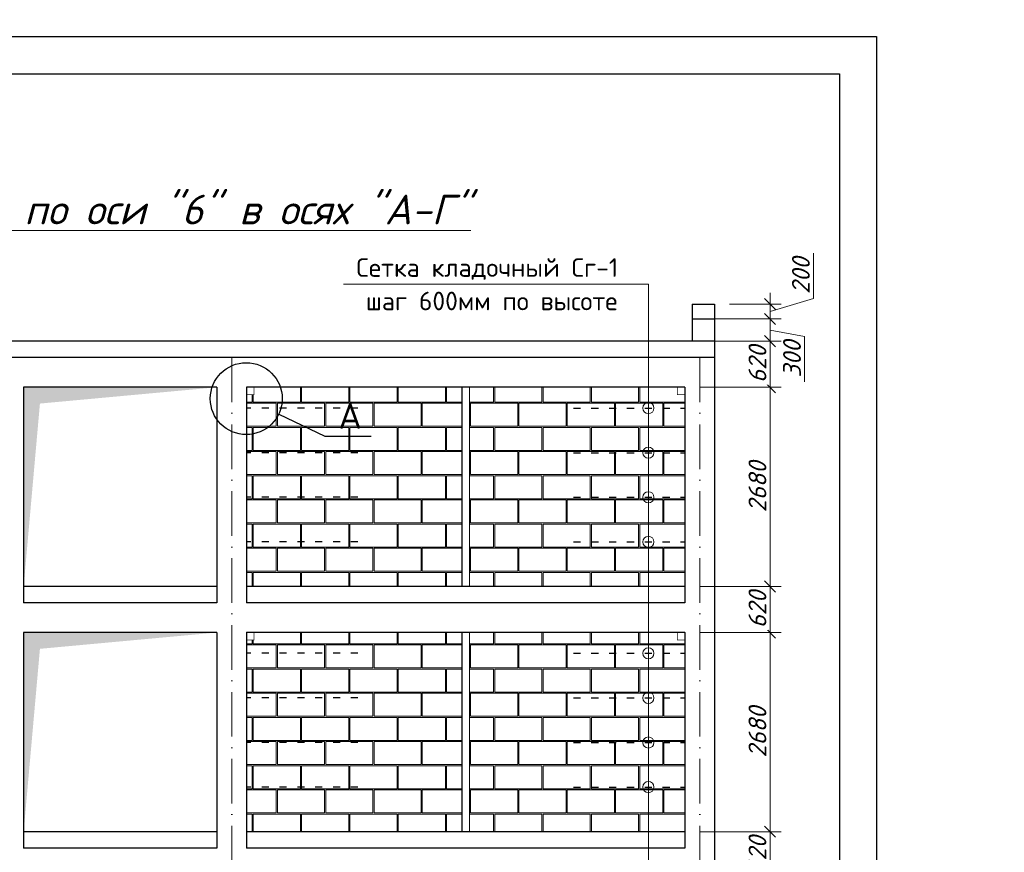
# Model space of a CAD drawing. Header units: millimetres. Extents: x 363306 to 7757304, y 1022887 to 1207196.
# Tile 290 of 656: x 1311172 to 1324425, y 1077703 to 1088906. Entities that reach past the tile are written whole.
import ezdxf

# ---------------------------------------------------------------- set-up
doc = ezdxf.new("R2010")
doc.units = ezdxf.units.MM
doc.linetypes.add('ACAD_ISO03W100', pattern=[30, 12, -18])
doc.linetypes.add('ACAD_ISO10W100', pattern=[18, 12, -3, 0, -3])
doc.layers.add('.', color=7, linetype='Continuous', lineweight=15)
doc.layers.add('0 @ 100', color=7, linetype='Continuous')
doc.layers.add('O3SAD', color=1, linetype='Continuous')
doc.styles.add('Arial', font='arial.ttf')
doc.styles.add('iso', font='isocpeur.TTF')
doc.styles.get("Standard").update_dxf_attribs({"font": 'isocpeui.ttf'})
doc.styles.add('ГОСТ 2.304', font='isocpeui.ttf')
doc.dimstyles.new('Санжар', dxfattribs={"dimtxt": 240, "dimasz": 200, "dimexe": 200, "dimexo": 200, "dimgap": 50, "dimtad": 1, "dimdec": 0, "dimtxsty": 'Standard', "dimblk": 'OBLIQUE', "dimcen": 2.5, "dimdle": 200, "dimclrd": 152, "dimclre": 152, "dimclrt": 152, "dimadec": 0, "dimazin": 0, "dimtfac": 1, "dimtdec": 0, "dimtmove": 0, "dimatfit": 3, "dimldrblk": 'OBLIQUE', "dimfxl": 0, "dimlwd": 0, "dimlwe": 0, "dimarcsym": 0})

# ---------------------------------------------------------------- blocks, each defined once
blk = doc.blocks.new('_Oblique')
at = {"color": 0, "linetype": 'ByBlock', "lineweight": -2}
blk.add_line((-0.5, -0.5), (0.5, 0.5), dxfattribs=at)
blk = doc.blocks.new('*D1126')
at = {"lineweight": 0, "transparency": 16777216}
for p, q in [((1321272, 1077210), (1321272, 1078130)), ((1320325, 1077980), (1321422, 1077980)), ((1320325, 1077360), (1321422, 1077360))]:
    blk.add_line(p, q, dxfattribs=at)
at = {"layer": 'Defpoints', "color": 0, "lineweight": 25, "transparency": 16777216}
for p in [(1320125, 1077980), (1321272, 1077980), (1320125, 1077360)]:
    blk.add_point(p, dxfattribs=at)
at = {"lineweight": 0, "transparency": 16777216, "xscale": 150, "yscale": 150, "zscale": 150}
for p, rotation in [((1321272, 1077980), 90), ((1321272, 1077360), 270)]:
    blk.add_blockref('_Oblique', p, dxfattribs=dict(at, rotation=rotation))
at = {"lineweight": 0, "transparency": 16777216, "insert": (1321102, 1077670), "char_height": 240, "attachment_point": 5, "rotation": 90, "bg_fill": 3, "box_fill_scale": 1.1, "bg_fill_color": 256, "bg_fill_true_color": 13158600, "bg_fill_transparency": 0}
blk.add_mtext('620', dxfattribs=at)
blk = doc.blocks.new('*D1127')
at = {"lineweight": 0, "transparency": 16777216}
for p, q in [((1321272, 1077830), (1321272, 1080810)), ((1320325, 1080660), (1321422, 1080660)), ((1320325, 1077980), (1321422, 1077980))]:
    blk.add_line(p, q, dxfattribs=at)
at = {"layer": 'Defpoints', "color": 0, "lineweight": 25, "transparency": 16777216}
for p in [(1320125, 1080660), (1321272, 1080660), (1320125, 1077980)]:
    blk.add_point(p, dxfattribs=at)
at = {"lineweight": 0, "transparency": 16777216, "xscale": 150, "yscale": 150, "zscale": 150}
for p, rotation in [((1321272, 1080660), 90), ((1321272, 1077980), 270)]:
    blk.add_blockref('_Oblique', p, dxfattribs=dict(at, rotation=rotation))
at = {"lineweight": 0, "transparency": 16777216, "insert": (1321102, 1079320), "char_height": 240, "attachment_point": 5, "rotation": 90, "bg_fill": 3, "box_fill_scale": 1.1, "bg_fill_color": 256, "bg_fill_true_color": 13158600, "bg_fill_transparency": 0}
blk.add_mtext('2680', dxfattribs=at)
blk = doc.blocks.new('*D1128')
at = {"lineweight": 0, "transparency": 16777216}
for p, q in [((1321272, 1080510), (1321272, 1081430)), ((1320325, 1081280), (1321422, 1081280)), ((1320325, 1080660), (1321422, 1080660))]:
    blk.add_line(p, q, dxfattribs=at)
at = {"layer": 'Defpoints', "color": 0, "lineweight": 25, "transparency": 16777216}
for p in [(1320125, 1081280), (1321272, 1081280), (1320125, 1080660)]:
    blk.add_point(p, dxfattribs=at)
at = {"lineweight": 0, "transparency": 16777216, "xscale": 150, "yscale": 150, "zscale": 150}
for p, rotation in [((1321272, 1081280), 90), ((1321272, 1080660), 270)]:
    blk.add_blockref('_Oblique', p, dxfattribs=dict(at, rotation=rotation))
at = {"lineweight": 0, "transparency": 16777216, "insert": (1321102, 1080970), "char_height": 240, "attachment_point": 5, "rotation": 90, "bg_fill": 3, "box_fill_scale": 1.1, "bg_fill_color": 256, "bg_fill_true_color": 13158600, "bg_fill_transparency": 0}
blk.add_mtext('620', dxfattribs=at)
blk = doc.blocks.new('*D1129')
at = {"lineweight": 0, "transparency": 16777216}
for p, q in [((1321272, 1081430), (1321272, 1080510)), ((1320325, 1081280), (1321422, 1081280)), ((1320325, 1080660), (1321422, 1080660))]:
    blk.add_line(p, q, dxfattribs=at)
at = {"layer": 'Defpoints', "color": 0, "lineweight": 25, "transparency": 16777216}
for p in [(1320125, 1081280), (1320125, 1080660), (1321272, 1080660)]:
    blk.add_point(p, dxfattribs=at)
at = {"lineweight": 0, "transparency": 16777216, "xscale": 150, "yscale": 150, "zscale": 150}
for p, rotation in [((1321272, 1081280), 90), ((1321272, 1080660), 270)]:
    blk.add_blockref('_Oblique', p, dxfattribs=dict(at, rotation=rotation))
at = {"lineweight": 0, "transparency": 16777216, "insert": (1321102, 1080970), "char_height": 240, "attachment_point": 5, "rotation": 90, "bg_fill": 3, "box_fill_scale": 1.1, "bg_fill_color": 256, "bg_fill_true_color": 13158600, "bg_fill_transparency": 0}
blk.add_mtext('620', dxfattribs=at)
blk = doc.blocks.new('*D1130')
at = {"lineweight": 0, "transparency": 16777216}
for p, q in [((1321272, 1080510), (1321272, 1081430)), ((1320325, 1081280), (1321422, 1081280)), ((1320325, 1080660), (1321422, 1080660))]:
    blk.add_line(p, q, dxfattribs=at)
at = {"layer": 'Defpoints', "color": 0, "lineweight": 25, "transparency": 16777216}
for p in [(1320125, 1081280), (1321272, 1081280), (1320125, 1080660)]:
    blk.add_point(p, dxfattribs=at)
at = {"lineweight": 0, "transparency": 16777216, "xscale": 150, "yscale": 150, "zscale": 150}
for p, rotation in [((1321272, 1081280), 90), ((1321272, 1080660), 270)]:
    blk.add_blockref('_Oblique', p, dxfattribs=dict(at, rotation=rotation))
at = {"lineweight": 0, "transparency": 16777216, "insert": (1321102, 1080970), "char_height": 240, "attachment_point": 5, "rotation": 90, "bg_fill": 3, "box_fill_scale": 1.1, "bg_fill_color": 256, "bg_fill_true_color": 13158600, "bg_fill_transparency": 0}
blk.add_mtext('620', dxfattribs=at)
blk = doc.blocks.new('*D1131')
at = {"lineweight": 0, "transparency": 16777216}
for p, q in [((1321272, 1081130), (1321272, 1084110)), ((1320325, 1083960), (1321422, 1083960)), ((1320325, 1081280), (1321422, 1081280))]:
    blk.add_line(p, q, dxfattribs=at)
at = {"layer": 'Defpoints', "color": 0, "lineweight": 25, "transparency": 16777216}
for p in [(1320125, 1083960), (1321272, 1083960), (1320125, 1081280)]:
    blk.add_point(p, dxfattribs=at)
at = {"lineweight": 0, "transparency": 16777216, "xscale": 150, "yscale": 150, "zscale": 150}
for p, rotation in [((1321272, 1083960), 90), ((1321272, 1081280), 270)]:
    blk.add_blockref('_Oblique', p, dxfattribs=dict(at, rotation=rotation))
at = {"lineweight": 0, "transparency": 16777216, "insert": (1321102, 1082620), "char_height": 240, "attachment_point": 5, "rotation": 90, "bg_fill": 3, "box_fill_scale": 1.1, "bg_fill_color": 256, "bg_fill_true_color": 13158600, "bg_fill_transparency": 0}
blk.add_mtext('2680', dxfattribs=at)
blk = doc.blocks.new('*D1132')
at = {"lineweight": 0, "transparency": 16777216}
for p, q in [((1321272, 1083810), (1321272, 1084730)), ((1320425, 1084580), (1321422, 1084580)), ((1320325, 1083960), (1321422, 1083960))]:
    blk.add_line(p, q, dxfattribs=at)
at = {"layer": 'Defpoints', "color": 0, "lineweight": 25, "transparency": 16777216}
for p in [(1320225, 1084580), (1321272, 1084580), (1320125, 1083960)]:
    blk.add_point(p, dxfattribs=at)
at = {"lineweight": 0, "transparency": 16777216, "xscale": 150, "yscale": 150, "zscale": 150}
for p, rotation in [((1321272, 1084580), 90), ((1321272, 1083960), 270)]:
    blk.add_blockref('_Oblique', p, dxfattribs=dict(at, rotation=rotation))
at = {"lineweight": 0, "transparency": 16777216, "insert": (1321102, 1084270), "char_height": 240, "attachment_point": 5, "rotation": 90, "bg_fill": 3, "box_fill_scale": 1.1, "bg_fill_color": 256, "bg_fill_true_color": 13158600, "bg_fill_transparency": 0}
blk.add_mtext('620', dxfattribs=at)
blk = doc.blocks.new('*D1133')
at = {"lineweight": 0, "transparency": 16777216}
for p, q in [((1321272, 1084430), (1321272, 1085030)), ((1320425, 1084880), (1321422, 1084880)), ((1321272, 1084730), (1321737, 1084644)), ((1320425, 1084580), (1321422, 1084580)), ((1321737, 1084644), (1321737, 1084034))]:
    blk.add_line(p, q, dxfattribs=at)
at = {"layer": 'Defpoints', "color": 0, "lineweight": 25, "transparency": 16777216}
for p in [(1320225, 1084880), (1321272, 1084880), (1320225, 1084580)]:
    blk.add_point(p, dxfattribs=at)
at = {"lineweight": 0, "transparency": 16777216, "xscale": 150, "yscale": 150, "zscale": 150, "rotation": 90}
blk.add_blockref('_Oblique', (1321272, 1084880), dxfattribs=at)
at = {"lineweight": 0, "transparency": 16777216, "insert": (1321567, 1084339), "char_height": 240, "attachment_point": 5, "rotation": 90, "bg_fill": 3, "box_fill_scale": 1.1, "bg_fill_color": 256, "bg_fill_true_color": 13158600, "bg_fill_transparency": 0}
blk.add_mtext('300', dxfattribs=at)
at = {"lineweight": 0, "transparency": 16777216, "xscale": 150, "yscale": 150, "zscale": 150, "rotation": 270}
blk.add_blockref('_Oblique', (1321272, 1084580), dxfattribs=at)
blk = doc.blocks.new('*D1134')
at = {"lineweight": 0, "transparency": 16777216}
for p, q in [((1321857, 1085156), (1321857, 1085766)), ((1321272, 1084730), (1321272, 1085230)), ((1320725, 1085080), (1321422, 1085080)), ((1321272, 1084980), (1321857, 1085156)), ((1320425, 1084880), (1321422, 1084880))]:
    blk.add_line(p, q, dxfattribs=at)
at = {"layer": 'Defpoints', "color": 0, "lineweight": 25, "transparency": 16777216}
for p in [(1320525, 1085080), (1321272, 1085080), (1320225, 1084880)]:
    blk.add_point(p, dxfattribs=at)
at = {"lineweight": 0, "transparency": 16777216, "xscale": 150, "yscale": 150, "zscale": 150}
for p, rotation in [((1321272, 1085080), 90), ((1321272, 1084880), 270)]:
    blk.add_blockref('_Oblique', p, dxfattribs=dict(at, rotation=rotation))
at = {"lineweight": 0, "transparency": 16777216, "insert": (1321687, 1085461), "char_height": 240, "attachment_point": 5, "rotation": 90, "bg_fill": 3, "box_fill_scale": 1.1, "bg_fill_color": 256, "bg_fill_true_color": 13158600, "bg_fill_transparency": 0}
blk.add_mtext('200', dxfattribs=at)

msp = doc.modelspace()

# ---------------------------------------------------------------- hatches: boundary and pattern name
at = {"layer": '.', "lineweight": 0, "true_color": 0xcd6928}
h = msp.add_hatch(dxfattribs=at)
h.set_pattern_fill('AR-B816C', color=32, scale=1.6)
h.set_pattern_definition([(0, (158838.7, -14185.22), (325.12, 325.12), [635, -15.24]), (0, (158513.57, -14169.98), (325.12, 325.12), [635, -15.24]), (90, (158838.7, -14185.22), (-325.12, 325.12), [-340.36, 309.88]), (90, (158823.45, -14185.22), (-325.12, 325.12), [-340.36, 309.88])])
h.paths.add_polyline_path([(1320124.9, 1077260.253), (1320024.9, 1077260.253), (1320024.9, 1077360.253), (1317224.9, 1077360.253), (1317224.9, 1074760.253), (1320124.9, 1074760.253)])
h.paths.add_polyline_path([(1317124.9, 1077360.253), (1314324.9, 1077360.253), (1314324.9, 1077260.253), (1314224.9, 1077260.253), (1314224.9, 1074760.253), (1317124.9, 1074760.253)])
h.paths.add_polyline_path([(1317124.9, 1080660.253), (1314324.9, 1080660.253), (1314324.9, 1080560.253), (1314224.9, 1080560.253), (1314224.9, 1077980.253), (1317124.9, 1077980.253)])
h.paths.add_polyline_path([(1320124.9, 1080560.253), (1320024.9, 1080560.253), (1320024.9, 1080660.253), (1317224.9, 1080660.253), (1317224.9, 1077980.253), (1320124.9, 1077980.253)])
h.paths.add_polyline_path([(1320124.9, 1083860.253), (1320024.9, 1083860.253), (1320024.9, 1083960.253), (1317224.9, 1083960.253), (1317224.9, 1081280.253), (1320124.9, 1081280.253)])
h.paths.add_polyline_path([(1317124.9, 1083960.253), (1314324.9, 1083960.253), (1314324.9, 1083860.253), (1314224.9, 1083860.253), (1314224.9, 1081280.253), (1317124.9, 1081280.253)])

# ---------------------------------------------------------------- linework, layer by layer
at = {"color": 18, "lineweight": 30, "true_color": 0x000000}
for p, q in [((1320224.9, 1085080.253), (1320524.9, 1085080.253)), ((1320224.9, 1085080.253), (1320224.9, 1084580.253)), ((1320224.9, 1084880.253), (1320524.9, 1084880.253))]:
    msp.add_line(p, q, dxfattribs=at)
at = {"lineweight": 30, "ltscale": 100}
for p, q in [((1320524.9, 1085080.253), (1320524.9, 1074760.253)), ((1320524.9, 1084580.253), (1304524.9, 1084580.253)), ((1320524.9, 1084360.253), (1304524.9, 1084360.253)), ((1311224.9, 1083960.253), (1311224.9, 1081060.253)), ((1313824.9, 1083960.253), (1311224.9, 1083960.253)), ((1313824.9, 1083960.253), (1313824.9, 1081060.253)), ((1314224.9, 1083960.253), (1314224.9, 1081060.253)), ((1320124.9, 1083960.253), (1314224.9, 1083960.253)), ((1320124.9, 1083960.253), (1320124.9, 1081060.253)), ((1313824.9, 1081280.253), (1311224.9, 1081280.253)), ((1320124.9, 1081280.253), (1314224.9, 1081280.253)), ((1313824.9, 1081060.253), (1311224.9, 1081060.253)), ((1320124.9, 1081060.253), (1314224.9, 1081060.253)), ((1311224.9, 1080660.253), (1311224.9, 1077760.253)), ((1313824.9, 1080660.253), (1311224.9, 1080660.253)), ((1313824.9, 1080660.253), (1313824.9, 1077760.253)), ((1314224.9, 1080660.253), (1314224.9, 1077760.253)), ((1320124.9, 1080660.253), (1314224.9, 1080660.253)), ((1320124.9, 1080660.253), (1320124.9, 1077760.253)), ((1313824.9, 1077980.253), (1311224.9, 1077980.253)), ((1320124.9, 1077980.253), (1314224.9, 1077980.253)), ((1313824.9, 1077760.253), (1311224.9, 1077760.253)), ((1320124.9, 1077760.253), (1314224.9, 1077760.253))]:
    msp.add_line(p, q, dxfattribs=at)
at = {"color": 1, "linetype": 'ACAD_ISO10W100', "lineweight": 9, "ltscale": 50}
for p, q in [((1314024.9, 1084360.253), (1314024.9, 1072965.238)), ((1320324.9, 1084360.253), (1320324.9, 1072965.238))]:
    msp.add_line(p, q, dxfattribs=at)
at = {"color": 5, "linetype": 'ACAD_ISO03W100', "lineweight": 30, "ltscale": 8}
for p, q in [((1315724.9, 1083680.253), (1314224.9, 1083680.253)), ((1318624.9, 1083680.253), (1320124.9, 1083680.253)), ((1315724.9, 1083080.253), (1314224.9, 1083080.253)), ((1318624.9, 1083080.253), (1320124.9, 1083080.253)), ((1315724.9, 1082480.253), (1314224.9, 1082480.253)), ((1318624.9, 1082480.253), (1320124.9, 1082480.253)), ((1315724.9, 1081880.253), (1314224.9, 1081880.253)), ((1318624.9, 1081880.253), (1320124.9, 1081880.253)), ((1315724.9, 1080380.253), (1314224.9, 1080380.253)), ((1318624.9, 1080380.253), (1320124.9, 1080380.253)), ((1315724.9, 1079780.253), (1314224.9, 1079780.253)), ((1318624.9, 1079780.253), (1320124.9, 1079780.253)), ((1315724.9, 1079180.253), (1314224.9, 1079180.253)), ((1318624.9, 1079180.253), (1320124.9, 1079180.253)), ((1315724.9, 1078580.253), (1314224.9, 1078580.253)), ((1318624.9, 1078580.253), (1320124.9, 1078580.253))]:
    msp.add_line(p, q, dxfattribs=at)
at = {"color": 1, "lineweight": 0, "ltscale": 100}
for points in [[(1319634.321, 1085346.056), (1315528.828, 1085346.056)], [(1319634.321, 1075360.253), (1319634.321, 1085346.056)]]:
    msp.add_lwpolyline(points, dxfattribs=at)
at = {"color": 116, "lineweight": 18, "true_color": 0x136734, "const_width": 10}
for points in [[(1314224.9, 1083960.253), (1314324.9, 1083960.253), (1314324.9, 1083860.253), (1314224.9, 1083860.253)], [(1320124.9, 1083960.253), (1320024.9, 1083960.253), (1320024.9, 1083860.253), (1320124.9, 1083860.253)], [(1314224.9, 1080660.253), (1314324.9, 1080660.253), (1314324.9, 1080560.253), (1314224.9, 1080560.253)], [(1320124.9, 1080660.253), (1320024.9, 1080660.253), (1320024.9, 1080560.253), (1320124.9, 1080560.253)]]:
    msp.add_lwpolyline(points, close=True, dxfattribs=at)
at = {"color": 6, "lineweight": 0, "const_width": 15}
for points in [[(1317124.9, 1083960.253), (1317224.9, 1083960.253), (1317224.9, 1081280.253), (1317124.9, 1081280.253)], [(1317124.9, 1080660.253), (1317224.9, 1080660.253), (1317224.9, 1077980.253), (1317124.9, 1077980.253)]]:
    msp.add_lwpolyline(points, close=True, dxfattribs=at)
at = {"lineweight": 25, "ltscale": 100, "elevation": 0}
for points in [[(1314657.567, 1083598.174), (1315277.009, 1083301.78)], [(1315277.009, 1083301.78), (1315903.145, 1083301.78)]]:
    msp.add_lwpolyline(points, dxfattribs=at)
at = {"lineweight": 25, "ltscale": 100}
msp.add_circle((1314221.15, 1083806.993, 0), 483.803, dxfattribs=at)
at = {"color": 1, "lineweight": 0, "ltscale": 100}
for centre in [(1319634.321, 1083680.253), (1319634.321, 1083680.253), (1319634.321, 1083080.253), (1319634.321, 1083080.253), (1319634.321, 1082480.253), (1319634.321, 1082480.253), (1319634.321, 1081880.253), (1319634.321, 1081880.253), (1319634.321, 1080380.253), (1319634.321, 1080380.253), (1319634.321, 1079780.253), (1319634.321, 1079780.253), (1319634.321, 1079180.253), (1319634.321, 1079180.253), (1319634.321, 1078580.253), (1319634.321, 1078580.253)]:
    msp.add_circle(centre, 75, dxfattribs=at)
at = {"color": 18, "lineweight": 30, "true_color": 0x000000}
for points in [[(1311224.9, 1081280.253), (1311224.9, 1083960.253), (1311444.103, 1083741.05), (1313824.9, 1083960.253)], [(1311224.9, 1077980.253), (1311224.9, 1080660.253), (1311444.103, 1080441.05), (1313824.9, 1080660.253)]]:
    msp.add_solid(points, dxfattribs=at)

# ---------------------------------------------------------------- texts
at = {"color": 116, "lineweight": 0, "true_color": 0x136734, "insert": (883892.483, 1087785.858), "char_height": 500, "width": 18765.00851, "attachment_point": 1, "style": 'Arial'}
msp.add_mtext('\\pi1602.2;{\\fISOCPEUR|b0|i1|c204|p34;\\L\\C256;\\c0;План ленточного фундамента для перегородки }', dxfattribs=at)
at = {"lineweight": 9, "char_height": 400, "width": 9717.00309, "attachment_point": 1, "style": 'iso'}
for s, insert in [('\\pi1764.372;Примерных вид для\\P\\pi488.236;стена монтажа (Газоблок)', (1134531.899, 1087474.922, 0)), ('\\pi1764.372;Примерных вид для\\P\\pi488.236;стена монтажа (Газоблок)', (1179462.79, 1087508.085, 0)), ('\\pi1764.372;Примерных вид для\\P\\pi488.236;стена монтажа (Газоблок)', (1224462.79, 1087508.085, 0)), ('\\pi1764.372;Примерных вид для\\P\\pi488.236;стена монтажа (Газоблок)', (1269531.899, 1087474.922, 0)), ('\\pi1764.372;{\\fISOCPEUR|b0|i1|c204|p34;Примерных вид для\\P\\pi488.236;стена монтажа (Газоблок)}', (954613.151, 1083015.009)), ('\\pi1764.372;{\\fISOCPEUR|b0|i1|c204|p34;Примерных вид для\\P\\pi488.236;стена монтажа (Газоблок)}', (999613.151, 1083015.009)), ('\\pi1764.372;{\\fISOCPEUR|b0|i1|c204|p34;Примерных вид для\\P\\pi488.236;стена монтажа (Газоблок)}', (1044613.151, 1083015.009))]:
    msp.add_mtext(s, dxfattribs=dict(at, insert=insert))
at = {"color": 18, "lineweight": 0, "true_color": 0x000000, "insert": (1307168.041, 1086551.841), "char_height": 400, "width": 15937.26427, "attachment_point": 1}
msp.add_mtext('{\\LРазвертка стен по оси "6" в осях "A-Г"}', dxfattribs=at)
at = {"lineweight": 0, "ltscale": 100, "char_height": 250, "attachment_point": 1}
for s, insert, width in [('\\fISOCPEUR|b0|i0|c0|p34;\\W1.0000000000;\\T1.0000000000;\\o\\lСетка кладочный Сг-1 ', (1315703.828, 1085696.056), 3625), ('\\fISOCPEUR|b0|i0|c0|p34;\\W1.0000000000;\\T1.0000000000;\\o\\lшаг 600мм по высоте', (1315830.533, 1085246.056), 3525)]:
    msp.add_mtext(s, dxfattribs=dict(at, insert=insert, width=width))
at = {"lineweight": 25, "ltscale": 100, "insert": (1315462.009, 1083751.78, 0), "char_height": 350, "width": 455, "attachment_point": 1}
msp.add_mtext('\\fISOCPEUR|b0|i0|c0|p34;\\W1.0000000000;\\T1.0000000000;\\o\\lА', dxfattribs=at)
at = {"layer": '0 @ 100', "color": 7, "insert": (761996.908, 1075986.433), "char_height": 318.940213, "width": 19697.5359, "attachment_point": 4, "style": 'ГОСТ 2.304'}
msp.add_mtext('\\pi5457.36288;{\\fISOCPEUR|b1|i1|c204|p34;Характеристика участка строительства:\\P\\pi0;\\P}Расчетная зимняя температура воздух 15 °С.\\PСкоростной напор ветра   - 38кг/м2.\\PВес снегового покрова    - 50кг/м2.\\PКлассификация зданий по функциональной пожарной опасности - Ф 4.1 \\PКоэффициент надежности по назначению - 0.95\\P\\P^IПроектом разработано подъёмник для мало мобильных граждан населения грузоподъемностью 250 кг. скоростью 0,25 см/с. Двери шахт подъёмника противопожарные с пределом огнестойкости El 30. Подъёмники оборудованы кабинами габаритами 1500х1500 мм, ширина дверей кабины обеспечивает проезд инвалидной коляски. Для экстренных случаев подъёмник оснащен дополнительным аккумулятором и механическим спуском для безопасного спуска пассажира в нулевую отметку. Так же в дверях подъёмника установлены замки датчики которые открываются с ключевыми картами, чтобы открыть двери подъёмника.\\P^IС внешней и внутренней стороны наружных стен предусмотрено обшивка из аквапанелей толщиной 12,5мм с утеплением из минераловатной ваты на кварцевой основе, А =0,040 Вт/мС, толщиной 100мм. (по теплотехническому расчету). Наружная отделка из органическое стекло.\\P^IПодрядчик обязан предоставить заказчику сертификаты соответствия и пожарной безопасности на фасадную систему и все применяемые в данной системе материалы и изделия.\\PКонструкции, изделия и материалы применены по действующим стандартам, ТУ, сертификатам. На путях эвакуации используются отделочные материалы, соответствующие требованиям п. 5.25 ШНК 2.01.02-04.\\PОтделка стен с внутренней стороны окраска водоэмульсионными красками светлых тонов. Во внутренней и наружной отделке использованы современные отделочные материалы используемые на территории Республики Узбекистан.\\P^IКрыша - скатная из металлических профилированных листов с полимерными покрытиями с обеих сторон толщ.0,55мм по металлическим конструкциям.\\P^IПо периметру наружных стен устраивается бетонная отмостка. Бетон кл.В 7,5 шириной 1000 мм, толщиной 50 мм по гравийному основанию толщиной 100 мм -150 мм.\\P^IВсе строительно-монтажные работы вести согласно указаний соответствующих строительных норм и проекта производства работ (П.П.Р.) на основании ШНК 3.01.01 - 03 и КМК 3.01.02 - 00.', dxfattribs=at)

# ---------------------------------------------------------------- next in the draw order: dimensions: what is measured, and where the dimension line sits
at = {"color": 18, "lineweight": 0, "true_color": 0x000000}
dim = msp.add_linear_dim(base=(1321271.936, 1077980.253), p1=(1320124.9, 1077360.253), p2=(1320124.9, 1077980.253), angle=90, dimstyle='Санжар', override={"dimasz": 150, "dimexe": 150, "dimdle": 150, "dimclrd": 256, "dimclre": 256, "dimclrt": 256, "dimtmove": 1, "dimfxl": 0.18, "dimtfill": 1, "dimarcsym": 2}, dxfattribs=at)
dim.commit()
dim.dimension.update_dxf_attribs({"geometry": '*D1126', "text_midpoint": (1321101.936, 1077670.253)})

# ---------------------------------------------------------------- next in the draw order: dimensions: what is measured, and where the dimension line sits
dim = msp.add_linear_dim(base=(1321271.936, 1080660.253), p1=(1320124.9, 1077980.253), p2=(1320124.9, 1080660.253), angle=90, dimstyle='Санжар', override={"dimasz": 150, "dimexe": 150, "dimdle": 150, "dimclrd": 256, "dimclre": 256, "dimclrt": 256, "dimtmove": 1, "dimfxl": 0.18, "dimtfill": 1, "dimarcsym": 2}, dxfattribs=at)
dim.commit()
dim.dimension.update_dxf_attribs({"geometry": '*D1127', "text_midpoint": (1321101.936, 1079320.253)})

# ---------------------------------------------------------------- next in the draw order: dimensions: what is measured, and where the dimension line sits
dim = msp.add_linear_dim(base=(1321271.936, 1081280.253), p1=(1320124.9, 1080660.253), p2=(1320124.9, 1081280.253), angle=90, dimstyle='Санжар', override={"dimasz": 150, "dimexe": 150, "dimdle": 150, "dimclrd": 256, "dimclre": 256, "dimclrt": 256, "dimtmove": 1, "dimfxl": 0.18, "dimtfill": 1, "dimarcsym": 2}, dxfattribs=at)
dim.commit()
dim.dimension.update_dxf_attribs({"geometry": '*D1128', "text_midpoint": (1321101.936, 1080970.253)})

# ---------------------------------------------------------------- next in the draw order: dimensions: what is measured, and where the dimension line sits
dim = msp.add_linear_dim(base=(1321271.936, 1080660.253), p1=(1320124.9, 1081280.253), p2=(1320124.9, 1080660.253), angle=90, dimstyle='Санжар', override={"dimasz": 150, "dimexe": 150, "dimdle": 150, "dimclrd": 256, "dimclre": 256, "dimclrt": 256, "dimtmove": 1, "dimfxl": 0.18, "dimtfill": 1, "dimarcsym": 2}, dxfattribs=at)
dim.commit()
dim.dimension.update_dxf_attribs({"geometry": '*D1129', "text_midpoint": (1321101.936, 1080970.253)})

# ---------------------------------------------------------------- next in the draw order: dimensions: what is measured, and where the dimension line sits
dim = msp.add_linear_dim(base=(1321271.936, 1081280.253), p1=(1320124.9, 1080660.253), p2=(1320124.9, 1081280.253), angle=90, dimstyle='Санжар', override={"dimasz": 150, "dimexe": 150, "dimdle": 150, "dimclrd": 256, "dimclre": 256, "dimclrt": 256, "dimtmove": 1, "dimfxl": 0.18, "dimtfill": 1, "dimarcsym": 2}, dxfattribs=at)
dim.commit()
dim.dimension.update_dxf_attribs({"geometry": '*D1130', "text_midpoint": (1321101.936, 1080970.253)})

# ---------------------------------------------------------------- next in the draw order: dimensions: what is measured, and where the dimension line sits
dim = msp.add_linear_dim(base=(1321271.936, 1083960.253), p1=(1320124.9, 1081280.253), p2=(1320124.9, 1083960.253), angle=90, dimstyle='Санжар', override={"dimasz": 150, "dimexe": 150, "dimdle": 150, "dimclrd": 256, "dimclre": 256, "dimclrt": 256, "dimtmove": 1, "dimfxl": 0.18, "dimtfill": 1, "dimarcsym": 2}, dxfattribs=at)
dim.commit()
dim.dimension.update_dxf_attribs({"geometry": '*D1131', "text_midpoint": (1321101.936, 1082620.253)})

# ---------------------------------------------------------------- next in the draw order: dimensions: what is measured, and where the dimension line sits
dim = msp.add_linear_dim(base=(1321271.936, 1084580.253), p1=(1320124.9, 1083960.253), p2=(1320224.9, 1084580.253), angle=90, dimstyle='Санжар', override={"dimasz": 150, "dimexe": 150, "dimdle": 150, "dimclrd": 256, "dimclre": 256, "dimclrt": 256, "dimtmove": 1, "dimfxl": 0.18, "dimtfill": 1, "dimarcsym": 2}, dxfattribs=at)
dim.commit()
dim.dimension.update_dxf_attribs({"geometry": '*D1132', "text_midpoint": (1321101.936, 1084270.253)})

# ---------------------------------------------------------------- next in the draw order: dimensions: what is measured, and where the dimension line sits
dim = msp.add_linear_dim(base=(1321271.936, 1084880.253), p1=(1320224.9, 1084580.253), p2=(1320224.9, 1084880.253), angle=90, dimstyle='Санжар', override={"dimasz": 150, "dimexe": 150, "dimdle": 150, "dimclrd": 256, "dimclre": 256, "dimclrt": 256, "dimtmove": 1, "dimfxl": 0.18, "dimtfill": 1, "dimarcsym": 2}, dxfattribs=at)
dim.commit()
dim.dimension.update_dxf_attribs({"geometry": '*D1133', "text_midpoint": (1321736.936, 1084593.613), "dimtype": 160})

# ---------------------------------------------------------------- next in the draw order: dimensions: what is measured, and where the dimension line sits
dim = msp.add_linear_dim(base=(1321271.936, 1085080.253), p1=(1320224.9, 1084880.253), p2=(1320524.9, 1085080.253), angle=90, dimstyle='Санжар', override={"dimasz": 150, "dimexe": 150, "dimdle": 150, "dimclrd": 256, "dimclre": 256, "dimclrt": 256, "dimtmove": 1, "dimfxl": 0.18, "dimtfill": 1, "dimarcsym": 2}, dxfattribs=at)
dim.commit()
dim.dimension.update_dxf_attribs({"geometry": '*D1134', "text_midpoint": (1321686.936, 1085205.753)})

# ---------------------------------------------------------------- next in the draw order: linework, layer by layer
at = {"lineweight": 30}
msp.add_lwpolyline([(1282706.348, 1088178.072), (1322206.348, 1088178.072), (1322206.348, 1059478.072), (1282706.348, 1059478.072)], close=True, dxfattribs=at)
at = {"layer": 'O3SAD', "color": 1}
msp.add_lwpolyline([(1280706.348, 1088678.072), (1322706.348, 1088678.072), (1322706.348, 1058978.072), (1280706.348, 1058978.072)], close=True, dxfattribs=at)

doc.saveas('drawing.dxf')
